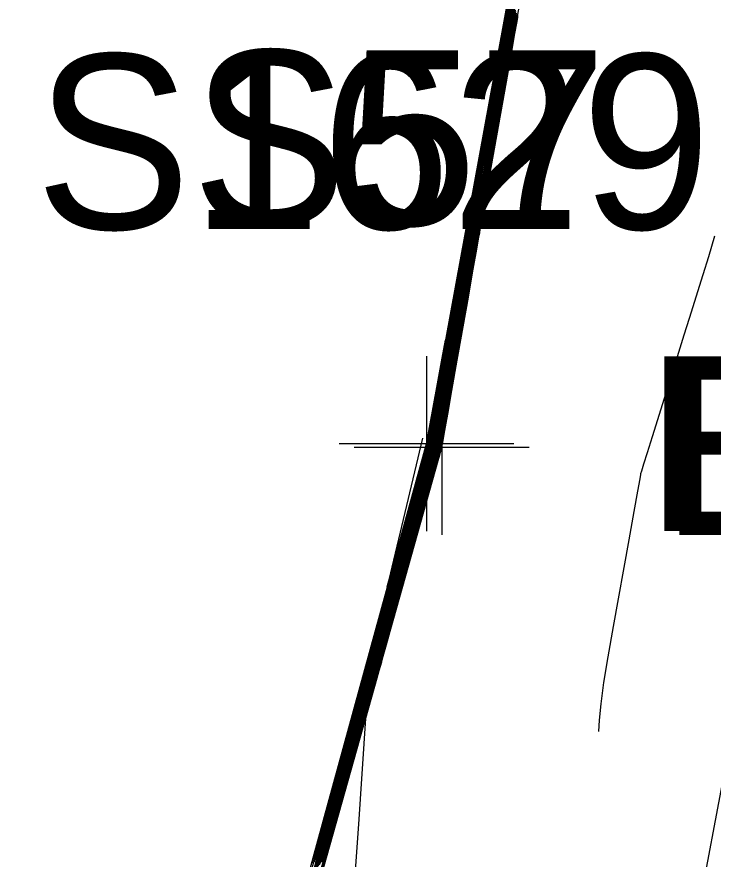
# Model space of a CAD drawing. Extents: x 1724534 to 1727318, y 657156 to 660047.
# Drawn here: x 1725481.93 to 1725497.86, y 659270.71 to 659289.98 of the extents above; entities that cross this region are included whole.
import ezdxf

# ---------------------------------------------------------------- set-up
doc = ezdxf.new("R2010")
doc.units = 0
for name, color, linetype in [('SURVEY - CONTOURS - Index with Text', 7, 'Continuous'), ('SURVEY - CONTOURS - Intermediate with optional Text', 7, 'Continuous'), ('SURVEY - DTM - Breaklines', 7, 'Continuous'), ('SURVEY - DTM - Breaklines - Points - Elevations', 7, 'Continuous'), ('SURVEY - DTM - Breaklines - Points - Locators', 7, 'Continuous'), ('SURVEY - DTM - Breaklines - Points - Numbers', 7, 'Continuous'), ('SURVEY - NON-TRANSPORTATION - Features', 7, 'Continuous'), ('SURVEY - NON-TRANSPORTATION - Features - Points - Elevations', 7, 'Continuous'), ('SURVEY - NON-TRANSPORTATION - Features - Points - Locators', 7, 'Continuous'), ('SURVEY - NON-TRANSPORTATION - Features - Points - Numbers', 7, 'Continuous'), ('SURVEY - UTILITIES - Fiber Optic Cable (Underground) with Text', 7, 'Continuous')]:
    doc.layers.add(name, color=color, linetype=linetype)

msp = doc.modelspace()

# ---------------------------------------------------------------- linework, layer by layer
at = {"layer": 'SURVEY - CONTOURS - Index with Text'}
for points in [[(1725488.741, 659270.648), (1725488.799, 659270.853), (1725488.913, 659271.263), (1725488.97, 659271.468), (1725489.056, 659271.777), (1725489.17, 659272.19), (1725489.312, 659272.708), (1725489.73, 659274.225), (1725489.873, 659274.743), (1725489.987, 659275.157), (1725490.073, 659275.468), (1725490.131, 659275.677), (1725490.248, 659276.094), (1725490.306, 659276.302), (1725490.392, 659276.612), (1725490.506, 659277.025), (1725490.648, 659277.539), (1725491.063, 659279.048), (1725491.199, 659279.543), (1725491.297, 659279.898), (1725491.356, 659280.111), (1725491.376, 659280.184), (1725491.377, 659280.189), (1725491.383, 659280.22), (1725491.399, 659280.307), (1725491.425, 659280.451), (1725491.462, 659280.651), (1725491.573, 659281.262), (1725491.613, 659281.483), (1725491.65, 659281.687), (1725491.684, 659281.875), (1725491.714, 659282.046), (1725491.791, 659282.481), (1725491.829, 659282.695), (1725491.887, 659283.014), (1725491.963, 659283.435), (1725492.059, 659283.96), (1725492.339, 659285.499), (1725492.435, 659286.023), (1725492.511, 659286.442), (1725492.567, 659286.757), (1725492.605, 659286.966), (1725492.679, 659287.385), (1725492.716, 659287.595), (1725492.773, 659287.911), (1725492.85, 659288.335), (1725492.947, 659288.864), (1725493.23, 659290.419)], [(1725493.284, 659290.26), (1725493.033, 659288.885), (1725492.966, 659288.514), (1725492.901, 659288.146), (1725492.836, 659287.781), (1725492.665, 659286.812), (1725492.6, 659286.447), (1725492.535, 659286.08), (1725492.468, 659285.711), (1725492.401, 659285.339), (1725492.22, 659284.345), (1725492.085, 659283.603), (1725492.019, 659283.234), (1725491.954, 659282.868), (1725491.782, 659281.892), (1725491.722, 659281.553), (1725491.672, 659281.269), (1725491.631, 659281.039), (1725491.599, 659280.863), (1725491.527, 659280.467), (1725491.503, 659280.336), (1725491.475, 659280.183), (1725491.47, 659280.16), (1725491.467, 659280.148), (1725491.453, 659280.098), (1725491.414, 659279.958), (1725491.351, 659279.726), (1725491.262, 659279.405), (1725490.992, 659278.425), (1725490.892, 659278.06), (1725490.791, 659277.697), (1725490.691, 659277.337), (1725490.591, 659276.981), (1725490.326, 659276.034), (1725490.226, 659275.678), (1725490.126, 659275.318), (1725490.026, 659274.956), (1725489.925, 659274.591), (1725489.656, 659273.614), (1725489.555, 659273.248), (1725489.455, 659272.886), (1725489.355, 659272.526), (1725489.255, 659272.169), (1725488.989, 659271.221), (1725488.889, 659270.864), (1725488.789, 659270.504)], [(1725493.337, 659290.1), (1725493.256, 659289.653), (1725493.216, 659289.435), (1725493.159, 659289.117), (1725493.085, 659288.698), (1725492.993, 659288.178), (1725492.725, 659286.658), (1725492.633, 659286.138), (1725492.559, 659285.718), (1725492.502, 659285.399), (1725492.463, 659285.18), (1725492.38, 659284.73), (1725492.341, 659284.511), (1725492.284, 659284.192), (1725492.21, 659283.773), (1725492.118, 659283.254), (1725491.851, 659281.738), (1725491.761, 659281.232), (1725491.694, 659280.851), (1725491.648, 659280.595), (1725491.625, 659280.464), (1725491.592, 659280.282), (1725491.581, 659280.221), (1725491.572, 659280.176), (1725491.566, 659280.146), (1725491.563, 659280.131), (1725491.558, 659280.112), (1725491.55, 659280.085), (1725491.532, 659280.018), (1725491.502, 659279.91), (1725491.461, 659279.761), (1725491.337, 659279.311), (1725491.277, 659279.095), (1725491.19, 659278.782), (1725491.076, 659278.373), (1725490.934, 659277.868), (1725490.521, 659276.392), (1725490.379, 659275.887), (1725490.265, 659275.48), (1725490.179, 659275.17), (1725490.12, 659274.957), (1725490, 659274.519), (1725489.94, 659274.306), (1725489.854, 659273.994), (1725489.739, 659273.584), (1725489.596, 659273.076), (1725489.179, 659271.588), (1725489.037, 659271.08), (1725488.923, 659270.672)], [(1725497.885, 659284.965), (1725497.747, 659284.49), (1725497.622, 659284.081), (1725497.308, 659283.078), (1725497.188, 659282.696), (1725497.065, 659282.304), (1725496.939, 659281.902), (1725496.81, 659281.489), (1725496.461, 659280.374), (1725496.346, 659280.007), (1725496.264, 659279.743), (1725496.215, 659279.583), (1725496.198, 659279.526), (1725496.198, 659279.51), (1725496.18, 659279.412), (1725496.13, 659279.13), (1725496.045, 659278.662), (1725495.927, 659278.011), (1725495.566, 659276.027), (1725495.445, 659275.335), (1725495.352, 659274.747), (1725495.288, 659274.264), (1725495.252, 659273.886), (1725495.234, 659273.627)]]:
    msp.add_lwpolyline(points, dxfattribs=at)
at = {"layer": 'SURVEY - CONTOURS - Intermediate with optional Text'}
for points in [[(1725482.202, 659246.673), (1725483.249, 659250.597), (1725483.487, 659251.505), (1725484.341, 659254.706), (1725484.577, 659255.593), (1725484.711, 659256.108), (1725484.968, 659257.03), (1725486.097, 659261.129), (1725486.421, 659262.299), (1725487.429, 659265.955), (1725487.757, 659267.139), (1725488.76, 659270.78), (1725489.093, 659271.979), (1725490.092, 659275.605), (1725490.429, 659276.818), (1725490.579, 659277.362), (1725491.359, 659280.195), (1725491.676, 659281.939), (1725491.847, 659282.896), (1725492.593, 659286.997), (1725492.735, 659287.791), (1725493.486, 659291.917)], [(1725488.684, 659270.633), (1725488.74, 659270.833), (1725488.817, 659271.112), (1725488.939, 659271.556), (1725489.106, 659272.164), (1725489.613, 659274.005), (1725489.904, 659275.06), (1725489.981, 659275.343), (1725490.014, 659275.462), (1725490.043, 659275.562), (1725490.075, 659275.681), (1725490.275, 659276.404), (1725490.441, 659277.008), (1725490.944, 659278.834), (1725491.109, 659279.434), (1725491.227, 659279.862), (1725491.321, 659280.205), (1725491.322, 659280.207), (1725491.328, 659280.242), (1725491.347, 659280.346), (1725491.379, 659280.519), (1725491.558, 659281.501), (1725491.603, 659281.749), (1725491.637, 659281.938), (1725491.661, 659282.068), (1725491.673, 659282.138), (1725491.715, 659282.372), (1725491.767, 659282.66), (1725491.85, 659283.113), (1725491.962, 659283.73), (1725492.302, 659285.594), (1725492.496, 659286.659), (1725492.548, 659286.942), (1725492.569, 659287.059), (1725492.584, 659287.147), (1725492.605, 659287.264), (1725492.74, 659288.004), (1725492.854, 659288.628), (1725493.198, 659290.515)], [(1725488.709, 659270.404), (1725488.8, 659270.734), (1725488.875, 659271), (1725489.05, 659271.625), (1725489.124, 659271.891), (1725489.216, 659272.221), (1725489.324, 659272.614), (1725489.45, 659273.07), (1725489.808, 659274.371), (1725489.934, 659274.828), (1725490.043, 659275.222), (1725490.134, 659275.552), (1725490.209, 659275.82), (1725490.386, 659276.449), (1725490.46, 659276.716), (1725490.552, 659277.046), (1725490.66, 659277.439), (1725490.786, 659277.894), (1725491.143, 659279.191), (1725491.26, 659279.617), (1725491.344, 659279.922), (1725491.395, 659280.106), (1725491.412, 659280.169), (1725491.414, 659280.178), (1725491.42, 659280.205), (1725491.434, 659280.281), (1725491.456, 659280.405), (1725491.488, 659280.577), (1725491.584, 659281.102), (1725491.62, 659281.305), (1725491.659, 659281.52), (1725491.699, 659281.746), (1725491.741, 659281.984), (1725491.856, 659282.635), (1725491.905, 659282.911), (1725491.966, 659283.249), (1725492.039, 659283.65), (1725492.123, 659284.114), (1725492.364, 659285.435), (1725492.448, 659285.898), (1725492.52, 659286.298), (1725492.581, 659286.633), (1725492.629, 659286.904), (1725492.742, 659287.543), (1725492.79, 659287.815), (1725492.851, 659288.153), (1725492.923, 659288.555), (1725493.008, 659289.022), (1725493.252, 659290.355)], [(1725488.722, 659270.707), (1725488.777, 659270.9), (1725488.817, 659271.045), (1725488.897, 659271.334), (1725489.016, 659271.767), (1725489.175, 659272.345), (1725489.652, 659274.079), (1725489.811, 659274.657), (1725489.931, 659275.092), (1725490.012, 659275.384), (1725490.053, 659275.533), (1725490.111, 659275.74), (1725490.152, 659275.888), (1725490.233, 659276.178), (1725490.352, 659276.611), (1725490.51, 659277.185), (1725490.983, 659278.905), (1725491.139, 659279.47), (1725491.25, 659279.874), (1725491.317, 659280.116), (1725491.339, 659280.198), (1725491.34, 659280.201), (1725491.346, 659280.234), (1725491.364, 659280.333), (1725491.394, 659280.497), (1725491.436, 659280.725), (1725491.563, 659281.421), (1725491.606, 659281.66), (1725491.641, 659281.854), (1725491.668, 659282.003), (1725491.687, 659282.108), (1725491.725, 659282.326), (1725491.753, 659282.48), (1725491.807, 659282.778), (1725491.887, 659283.22), (1725491.994, 659283.806), (1725492.314, 659285.562), (1725492.421, 659286.148), (1725492.501, 659286.587), (1725492.554, 659286.88), (1725492.581, 659287.028), (1725492.616, 659287.226), (1725492.642, 659287.374), (1725492.696, 659287.67), (1725492.777, 659288.115), (1725492.885, 659288.707), (1725493.209, 659290.483)], [(1725488.736, 659270.437), (1725488.83, 659270.777), (1725489.201, 659272.103), (1725489.295, 659272.442), (1725489.519, 659273.251), (1725489.847, 659274.445), (1725489.965, 659274.871), (1725490.071, 659275.254), (1725490.165, 659275.594), (1725490.248, 659275.891), (1725490.454, 659276.626), (1725490.537, 659276.923), (1725490.631, 659277.263), (1725490.737, 659277.646), (1725490.855, 659278.071), (1725491.367, 659279.934), (1725491.414, 659280.103), (1725491.433, 659280.172), (1725491.438, 659280.198), (1725491.451, 659280.268), (1725491.472, 659280.382), (1725491.501, 659280.54), (1725491.589, 659281.023), (1725491.624, 659281.216), (1725491.663, 659281.436), (1725491.707, 659281.682), (1725491.755, 659281.954), (1725491.889, 659282.713), (1725492.006, 659283.367), (1725492.076, 659283.758), (1725492.155, 659284.191), (1725492.455, 659285.836), (1725492.525, 659286.225), (1725492.587, 659286.571), (1725492.641, 659286.874), (1725492.773, 659287.623), (1725492.827, 659287.926), (1725492.889, 659288.273), (1725492.96, 659288.665), (1725493.039, 659289.101), (1725493.262, 659290.323)], [(1725488.771, 659270.691), (1725488.837, 659270.927), (1725488.982, 659271.444), (1725489.047, 659271.68), (1725489.136, 659271.999), (1725489.247, 659272.402), (1725489.381, 659272.889), (1725489.769, 659274.298), (1725489.903, 659274.785), (1725490.015, 659275.189), (1725490.104, 659275.51), (1725490.17, 659275.748), (1725490.317, 659276.272), (1725490.383, 659276.509), (1725490.472, 659276.829), (1725490.583, 659277.232), (1725490.717, 659277.716), (1725491.103, 659279.119), (1725491.23, 659279.58), (1725491.32, 659279.91), (1725491.375, 659280.109), (1725491.394, 659280.177), (1725491.396, 659280.183), (1725491.401, 659280.212), (1725491.416, 659280.294), (1725491.441, 659280.428), (1725491.475, 659280.614), (1725491.578, 659281.182), (1725491.617, 659281.394), (1725491.654, 659281.603), (1725491.691, 659281.81), (1725491.728, 659282.015), (1725491.824, 659282.558), (1725491.867, 659282.803), (1725491.926, 659283.131), (1725492.001, 659283.543), (1725492.091, 659284.037), (1725492.351, 659285.467), (1725492.441, 659285.961), (1725492.516, 659286.37), (1725492.574, 659286.695), (1725492.617, 659286.935), (1725492.71, 659287.464), (1725492.753, 659287.705), (1725492.812, 659288.032), (1725492.887, 659288.445), (1725492.978, 659288.943), (1725493.241, 659290.387)], [(1725488.762, 659270.471), (1725488.86, 659270.821), (1725488.951, 659271.147), (1725489.187, 659271.988), (1725489.278, 659272.314), (1725489.375, 659272.664), (1725489.587, 659273.432), (1725489.886, 659274.518), (1725490.098, 659275.286), (1725490.196, 659275.636), (1725490.287, 659275.963), (1725490.523, 659276.804), (1725490.614, 659277.13), (1725490.711, 659277.48), (1725490.814, 659277.853), (1725490.923, 659278.248), (1725491.222, 659279.333), (1725491.32, 659279.69), (1725491.391, 659279.946), (1725491.452, 659280.166), (1725491.456, 659280.19), (1725491.487, 659280.359), (1725491.514, 659280.504), (1725491.594, 659280.943), (1725491.627, 659281.128), (1725491.668, 659281.352), (1725491.715, 659281.617), (1725491.769, 659281.923), (1725491.922, 659282.79), (1725491.981, 659283.126), (1725492.046, 659283.485), (1725492.114, 659283.865), (1725492.462, 659285.773), (1725492.53, 659286.153), (1725492.653, 659286.843), (1725492.805, 659287.702), (1725492.864, 659288.036), (1725492.928, 659288.394), (1725492.997, 659288.775), (1725493.07, 659289.18), (1725493.273, 659290.291)], [(1725493.294, 659290.228), (1725493.132, 659289.338), (1725493.07, 659288.995), (1725493.005, 659288.635), (1725492.938, 659288.257), (1725492.867, 659287.861), (1725492.677, 659286.781), (1725492.607, 659286.385), (1725492.54, 659286.008), (1725492.475, 659285.649), (1725492.413, 659285.307), (1725492.252, 659284.422), (1725492.19, 659284.081), (1725492.125, 659283.721), (1725492.058, 659283.342), (1725491.987, 659282.945), (1725491.796, 659281.861), (1725491.73, 659281.489), (1725491.676, 659281.185), (1725491.634, 659280.95), (1725491.604, 659280.783), (1725491.54, 659280.43), (1725491.519, 659280.313), (1725491.503, 659280.228), (1725491.493, 659280.175), (1725491.489, 659280.154), (1725491.485, 659280.141), (1725491.472, 659280.096), (1725491.438, 659279.97), (1725491.381, 659279.763), (1725491.302, 659279.476), (1725491.061, 659278.603), (1725490.969, 659278.267), (1725490.871, 659277.914), (1725490.768, 659277.545), (1725490.66, 659277.158), (1725490.365, 659276.106), (1725490.257, 659275.72), (1725490.154, 659275.351), (1725490.056, 659274.999), (1725489.964, 659274.664), (1725489.725, 659273.795), (1725489.632, 659273.46), (1725489.535, 659273.108), (1725489.432, 659272.738), (1725489.323, 659272.35), (1725489.027, 659271.294), (1725488.919, 659270.907), (1725488.816, 659270.538)], [(1725493.305, 659290.196), (1725493.163, 659289.417), (1725493.106, 659289.105), (1725493.044, 659288.755), (1725492.974, 659288.367), (1725492.899, 659287.94), (1725492.689, 659286.75), (1725492.614, 659286.324), (1725492.544, 659285.936), (1725492.482, 659285.586), (1725492.425, 659285.276), (1725492.284, 659284.499), (1725492.228, 659284.188), (1725492.165, 659283.838), (1725492.096, 659283.45), (1725492.02, 659283.022), (1725491.81, 659281.83), (1725491.738, 659281.425), (1725491.681, 659281.102), (1725491.638, 659280.861), (1725491.609, 659280.703), (1725491.553, 659280.393), (1725491.534, 659280.29), (1725491.52, 659280.215), (1725491.507, 659280.149), (1725491.503, 659280.134), (1725491.492, 659280.093), (1725491.461, 659279.982), (1725491.411, 659279.8), (1725491.342, 659279.547), (1725491.13, 659278.78), (1725491.046, 659278.474), (1725490.951, 659278.131), (1725490.845, 659277.752), (1725490.728, 659277.336), (1725490.404, 659276.177), (1725490.287, 659275.762), (1725490.087, 659275.042), (1725490.003, 659274.738), (1725489.793, 659273.976), (1725489.709, 659273.671), (1725489.614, 659273.329), (1725489.508, 659272.949), (1725489.391, 659272.532), (1725489.065, 659271.368), (1725488.948, 659270.95), (1725488.843, 659270.571)], [(1725493.316, 659290.164), (1725493.194, 659289.495), (1725493.143, 659289.215), (1725493.082, 659288.876), (1725493.011, 659288.477), (1725492.701, 659286.72), (1725492.62, 659286.262), (1725492.549, 659285.863), (1725492.489, 659285.524), (1725492.438, 659285.244), (1725492.265, 659284.296), (1725492.205, 659283.956), (1725492.134, 659283.558), (1725492.053, 659283.1), (1725491.823, 659281.799), (1725491.685, 659281.018), (1725491.641, 659280.772), (1725491.615, 659280.624), (1725491.566, 659280.356), (1725491.55, 659280.267), (1725491.53, 659280.161), (1725491.526, 659280.143), (1725491.521, 659280.127), (1725491.511, 659280.09), (1725491.485, 659279.994), (1725491.381, 659279.618), (1725491.199, 659278.957), (1725491.123, 659278.681), (1725491.03, 659278.348), (1725490.922, 659277.959), (1725490.443, 659276.249), (1725490.318, 659275.804), (1725490.21, 659275.415), (1725490.118, 659275.084), (1725490.042, 659274.811), (1725489.786, 659273.883), (1725489.694, 659273.551), (1725489.585, 659273.161), (1725489.46, 659272.713), (1725489.103, 659271.441), (1725488.869, 659270.605)], [(1725493.326, 659290.132), (1725493.225, 659289.574), (1725493.18, 659289.325), (1725493.121, 659288.996), (1725492.962, 659288.099), (1725492.713, 659286.689), (1725492.627, 659286.2), (1725492.554, 659285.791), (1725492.495, 659285.461), (1725492.45, 659285.212), (1725492.348, 659284.653), (1725492.303, 659284.403), (1725492.244, 659284.074), (1725492.172, 659283.665), (1725492.085, 659283.177), (1725491.837, 659281.769), (1725491.753, 659281.296), (1725491.645, 659280.684), (1725491.62, 659280.544), (1725491.565, 659280.244), (1725491.555, 659280.189), (1725491.548, 659280.153), (1725491.544, 659280.137), (1725491.539, 659280.12), (1725491.531, 659280.088), (1725491.508, 659280.006), (1725491.472, 659279.873), (1725491.421, 659279.69), (1725491.268, 659279.134), (1725491.2, 659278.888), (1725491.11, 659278.565), (1725490.866, 659277.69), (1725490.482, 659276.32), (1725490.238, 659275.448), (1725490.148, 659275.127), (1725490.081, 659274.884), (1725489.931, 659274.338), (1725489.863, 659274.095), (1725489.774, 659273.773), (1725489.662, 659273.373), (1725489.528, 659272.894), (1725489.141, 659271.515), (1725489.008, 659271.037), (1725488.896, 659270.638)], [(1725493.348, 659290.068), (1725493.253, 659289.545), (1725493.198, 659289.237), (1725493.122, 659288.808), (1725493.025, 659288.257), (1725492.564, 659285.646), (1725492.509, 659285.337), (1725492.475, 659285.148), (1725492.413, 659284.807), (1725492.324, 659284.31), (1725492.248, 659283.881), (1725492.151, 659283.332), (1725491.864, 659281.707), (1725491.769, 659281.167), (1725491.63, 659280.384), (1725491.605, 659280.245), (1725491.596, 659280.198), (1725491.589, 659280.163), (1725491.582, 659280.125), (1725491.576, 659280.105), (1725491.57, 659280.083), (1725491.555, 659280.03), (1725491.532, 659279.946), (1725491.354, 659279.302), (1725491.27, 659278.999), (1725491.153, 659278.58), (1725491.003, 659278.045), (1725490.293, 659275.512), (1725490.21, 659275.213), (1725490.159, 659275.03), (1725490.068, 659274.701), (1725489.933, 659274.216), (1725489.816, 659273.796), (1725489.665, 659273.257), (1725489.218, 659271.662), (1725489.067, 659271.123), (1725488.817, 659270.229)], [(1725493.369, 659290.004), (1725493.348, 659289.89), (1725493.326, 659289.765), (1725493.275, 659289.478), (1725493.196, 659289.029), (1725493.088, 659288.416), (1725492.761, 659286.565), (1725492.653, 659285.952), (1725492.573, 659285.501), (1725492.522, 659285.212), (1725492.5, 659285.084), (1725492.477, 659284.96), (1725492.454, 659284.833), (1725492.216, 659283.487), (1725491.891, 659281.645), (1725491.707, 659280.6), (1725491.659, 659280.328), (1725491.641, 659280.225), (1725491.631, 659280.171), (1725491.627, 659280.152), (1725491.624, 659280.137), (1725491.621, 659280.124), (1725491.619, 659280.114), (1725491.612, 659280.091), (1725491.608, 659280.077), (1725491.602, 659280.053), (1725491.544, 659279.843), (1725491.508, 659279.716), (1725491.306, 659278.994), (1725491.14, 659278.4), (1725490.637, 659276.607), (1725490.471, 659276.013), (1725490.349, 659275.577), (1725490.271, 659275.298), (1725490.237, 659275.177), (1725490.206, 659275.063), (1725490.172, 659274.941), (1725490.093, 659274.659), (1725489.969, 659274.219), (1725489.126, 659271.21), (1725489.003, 659270.772), (1725488.893, 659270.379)], [(1725493.358, 659290.036), (1725493.317, 659289.811), (1725493.29, 659289.655), (1725493.237, 659289.358), (1725493.159, 659288.918), (1725493.056, 659288.337), (1725492.749, 659286.596), (1725492.647, 659286.014), (1725492.569, 659285.574), (1725492.516, 659285.274), (1725492.487, 659285.116), (1725492.445, 659284.883), (1725492.416, 659284.726), (1725492.364, 659284.428), (1725492.286, 659283.989), (1725492.184, 659283.409), (1725491.878, 659281.676), (1725491.777, 659281.103), (1725491.703, 659280.683), (1725491.655, 659280.417), (1725491.635, 659280.304), (1725491.618, 659280.208), (1725491.612, 659280.175), (1725491.607, 659280.15), (1725491.603, 659280.131), (1725491.6, 659280.12), (1725491.594, 659280.098), (1725491.589, 659280.08), (1725491.578, 659280.042), (1725491.562, 659279.983), (1725491.54, 659279.904), (1725491.475, 659279.666), (1725491.431, 659279.509), (1725491.35, 659279.216), (1725491.229, 659278.787), (1725491.071, 659278.222), (1725490.598, 659276.535), (1725490.44, 659275.971), (1725490.321, 659275.545), (1725490.24, 659275.255), (1725490.198, 659275.104), (1725490.137, 659274.882), (1725490.095, 659274.729), (1725490.013, 659274.438), (1725489.893, 659274.007), (1725489.733, 659273.438), (1725489.256, 659271.735), (1725489.096, 659271.167), (1725488.977, 659270.739), (1725488.896, 659270.451)], [(1725493.385, 659290.002), (1725493.38, 659289.972), (1725493.379, 659289.969), (1725493.363, 659289.876), (1725493.314, 659289.599), (1725493.233, 659289.139), (1725493.119, 659288.495), (1725492.773, 659286.535), (1725492.66, 659285.891), (1725492.578, 659285.429), (1725492.529, 659285.15), (1725492.512, 659285.053), (1725492.509, 659285.037), (1725492.492, 659284.941), (1725492.443, 659284.663), (1725492.362, 659284.204), (1725492.249, 659283.564), (1725491.905, 659281.615), (1725491.792, 659280.975), (1725491.711, 659280.516), (1725491.662, 659280.24), (1725491.646, 659280.145), (1725491.644, 659280.134), (1725491.643, 659280.13), (1725491.641, 659280.124), (1725491.64, 659280.116), (1725491.637, 659280.108), (1725491.63, 659280.084), (1725491.628, 659280.075), (1725491.625, 659280.065), (1725491.623, 659280.056), (1725491.62, 659280.046), (1725491.613, 659280.02), (1725491.586, 659279.923), (1725491.509, 659279.65), (1725491.383, 659279.201), (1725491.208, 659278.577), (1725490.676, 659276.678), (1725490.502, 659276.055), (1725490.377, 659275.609), (1725490.301, 659275.341), (1725490.276, 659275.25), (1725490.274, 659275.244), (1725490.267, 659275.218), (1725490.246, 659275.142), (1725490.211, 659275.018), (1725490.162, 659274.845), (1725489.904, 659273.922), (1725489.742, 659271.509), (1725489.707, 659270.983), (1725489.67, 659270.44)], [(1725491.205, 659280.341), (1725490.401, 659276.936), (1725491.303, 659280.212), (1725491.303, 659280.212), (1725491.552, 659281.581), (1725491.66, 659282.171), (1725491.735, 659282.582)]]:
    msp.add_lwpolyline(points, dxfattribs=at)
at = {"layer": 'SURVEY - DTM - Breaklines'}
msp.add_lwpolyline([(1725548.52, 659521.481), (1725540.965, 659497.216), (1725536.847, 659481.64), (1725536.065, 659476.4), (1725532.186, 659451.331), (1725527.526, 659426.779), (1725520.287, 659402.807), (1725512.005, 659379.174), (1725506.044, 659356.068), (1725503.268, 659330.772), (1725496.158, 659306.737), (1725491.301, 659280.213), (1725484.669, 659256.065), (1725478.26, 659232.056), (1725472.366, 659207.66), (1725466.542, 659183.359), (1725459.12, 659159.228), (1725454.379, 659134.473), (1725448.668, 659109.979), (1725442.764, 659085.69), (1725436.263, 659061.294), (1725431.444, 659036.269), (1725428.274, 659013.717), (1725429.417, 659007.151)], dxfattribs=at)
at = {"layer": 'SURVEY - DTM - Breaklines - Points - Locators'}
for p, q in [((1725491.301, 659282.213), (1725491.301, 659278.213)), ((1725493.301, 659280.213), (1725489.301, 659280.213))]:
    msp.add_line(p, q, dxfattribs=at)
at = {"layer": 'SURVEY - NON-TRANSPORTATION - Features'}
msp.add_lwpolyline([(1725478.626, 659231.962), (1725484.871, 659256.014), (1725491.647, 659280.125), (1725496.324, 659306.695), (1725504.184, 659330.541), (1725509.657, 659355.134), (1725515.881, 659378.125), (1725522.114, 659402.336), (1725528.356, 659426.565), (1725533.162, 659451.14), (1725540.618, 659474.976), (1725541.895, 659480.465), (1725545.325, 659497.45), (1725552.4, 659520.505), (1725557.595, 659544.875), (1725563.899, 659569.033), (1725569.664, 659593.303), (1725577.056, 659617.422)], dxfattribs=at)
at = {"layer": 'SURVEY - NON-TRANSPORTATION - Features - Points - Locators'}
for p, q in [((1725491.647, 659282.125), (1725491.647, 659278.125)), ((1725493.647, 659280.125), (1725489.647, 659280.125))]:
    msp.add_line(p, q, dxfattribs=at)
at = {"layer": 'SURVEY - UTILITIES - Fiber Optic Cable (Underground) with Text'}
msp.add_lwpolyline([(1725620.739, 659775.717), (1725611.515, 659729.876), (1725595.678, 659670.817), (1725588.852, 659637.987), (1725579.945, 659608.985), (1725572.052, 659574.699), (1725561.954, 659530.586), (1725538.949, 659448.715), (1725526.808, 659392.271), (1725505.744, 659313.434), (1725493.556, 659248.407)], dxfattribs=at)

# ---------------------------------------------------------------- texts
at = {"layer": 'SURVEY - DTM - Breaklines - Points - Elevations'}
msp.add_text('EL-564.11', height=4, dxfattribs=at).set_placement((1725496.301, 659278.213))
at = {"layer": 'SURVEY - DTM - Breaklines - Points - Numbers'}
msp.add_text('S57', height=4, dxfattribs=at).set_placement((1725485.917, 659285.213))
at = {"layer": 'SURVEY - NON-TRANSPORTATION - Features - Points - Elevations'}
msp.add_text('EL-545.75', height=4, dxfattribs=at).set_placement((1725496.647, 659278.125))
at = {"layer": 'SURVEY - NON-TRANSPORTATION - Features - Points - Numbers'}
msp.add_text('S1629', height=4, dxfattribs=at).set_placement((1725482.344, 659285.125))

doc.saveas('drawing.dxf')
